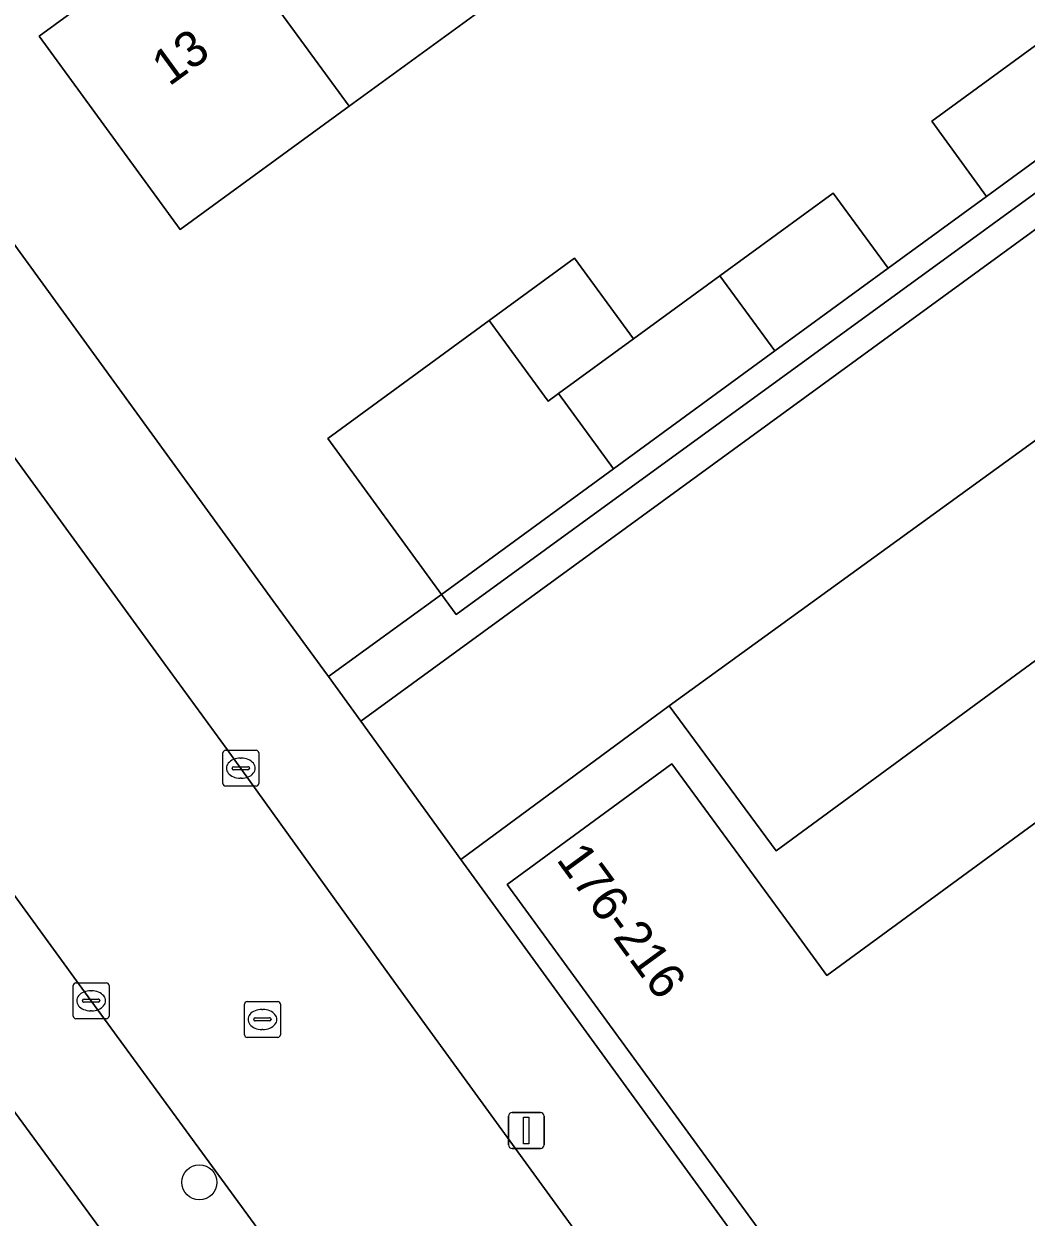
# Model space of a CAD drawing. Extents: x 159039 to 160102, y 381214 to 382524.
# Drawn here: x 159268.15 to 159296.1, y 381381.25 to 381414.52 of the extents above; entities that cross this region are included whole.
import ezdxf

# ---------------------------------------------------------------- set-up
doc = ezdxf.new("R2010")
doc.units = 0
for name, color, linetype in [('IMGEO_Boom', 7, 'Continuous'), ('IMGEO_Erf', 7, 'Continuous'), ('IMGEO_Groenvoorziening', 7, 'Continuous'), ('IMGEO_Kolk', 7, 'Continuous'), ('IMGEO_Lichtmast', 7, 'Continuous'), ('IMGEO_Pand', 7, 'Continuous'), ('IMGEO_Pand_nummerreeks', 7, 'Continuous'), ('IMGEO_Parkeervlak_open', 7, 'Continuous'), ('IMGEO_Rijbaan_lokaal_gesloten', 7, 'Continuous'), ('IMGEO_Rijbaan_lokaal_halfverhard', 7, 'Continuous'), ('IMGEO_Rioolput', 7, 'Continuous'), ('IMGEO_Voetpad_open', 7, 'Continuous')]:
    doc.layers.add(name, color=color, linetype=linetype)

msp = doc.modelspace()

# ---------------------------------------------------------------- linework, layer by layer
at = {"layer": 'IMGEO_Boom'}
msp.add_circle((159273.049, 381382.223), 0.489, dxfattribs=at)
at = {"layer": 'IMGEO_Erf'}
for points in [[(159296.875, 381443.481), (159263.262, 381414.719), (159275.173, 381398.343), (159276.617, 381396.357), (159276.645, 381396.319), (159279.8, 381398.614), (159276.627, 381402.961), (159281.129, 381406.246), (159283.513, 381407.986), (159285.154, 381405.736), (159287.566, 381407.496), (159290.725, 381409.801), (159292.255, 381407.704), (159293.701, 381408.759), (159295, 381409.707), (159293.47, 381411.804), (159296.711, 381414.169)], [(159280.348, 381367.214), (159267.618, 381384.57), (159261.829, 381381.834), (159246.942, 381374.798), (159231.151, 381367.335), (159231.408, 381366.79), (159210.414, 381356.868), (159187.998, 381346.282), (159194.413, 381332.419), (159197.436, 381326.24)]]:
    msp.add_lwpolyline(points, dxfattribs=at)
msp.add_lwpolyline([(159277.221, 381412.22), (159272.515, 381408.785), (159268.58, 381414.176), (159273.286, 381417.611), (159277.786, 381420.895), (159282.391, 381424.255), (159286.93, 381427.569), (159291.522, 381430.92), (159296.116, 381434.272), (159300.556, 381437.513), (159304.49, 381432.123), (159306.259, 381429.7), (159301.818, 381426.459), (159300.05, 381428.882), (159295.456, 381425.529), (159290.865, 381422.178), (159286.325, 381418.865), (159281.721, 381415.504)], close=True, dxfattribs=at)
at = {"layer": 'IMGEO_Groenvoorziening'}
for points in [[(159311.79, 381426.326), (159313.868, 381423.479), (159311.779, 381421.954), (159308.458, 381419.53), (159307.426, 381418.777), (159302.831, 381415.423), (159298.241, 381412.073), (159295, 381409.707), (159293.701, 381408.759), (159292.255, 381407.704), (159289.097, 381405.399), (159284.597, 381402.115), (159279.8, 381398.614), (159280.206, 381398.054), (159314.675, 381423.134)], [(159352.036, 381415.106), (159346.19, 381421.852), (159342.634, 381418.861), (159339.205, 381422.939), (159338.791, 381422.584), (159339.857, 381421.328), (159340.616, 381420.455), (159327.66, 381409.327), (159325.825, 381411.452), (159324.89, 381410.649), (159324.717, 381410.854), (159323.69, 381412.075), (159318.2, 381418.731), (159315.862, 381417.037), (159318.687, 381413.139), (159316.66, 381411.652), (159313.605, 381409.412), (159298.99, 381398.693), (159289.128, 381391.46), (159286.146, 381395.501), (159280.338, 381391.218), (159297.175, 381368.084)], [(159318.449, 381408.412), (159319.619, 381409.269), (159326.496, 381399.717), (159323.45, 381397.5), (159323.878, 381396.287), (159323.979, 381395.687), (159323.693, 381394.801), (159320.821, 381391.708), (159317.105, 381389.065), (159314.5, 381387.575), (159312.861, 381386.98), (159312, 381387.39), (159310.956, 381388.405), (159294.623, 381376.516), (159291.687, 381380.535), (159289.861, 381379.251), (159281.722, 381390.399), (159281.63, 381390.527), (159286.22, 381393.893), (159289.626, 381389.249), (159290.547, 381387.99)]]:
    msp.add_lwpolyline(points, close=True, dxfattribs=at)
at = {"layer": 'IMGEO_Kolk'}
for p, q in [((159273.778, 381394.266), (159274.63, 381394.266)), ((159273.703, 381393.34), (159273.703, 381394.192)), ((159274.191, 381394.046), (159274.216, 381394.046)), ((159274.704, 381394.192), (159274.704, 381393.34)), ((159273.962, 381393.76), (159273.962, 381393.772)), ((159274.4, 381393.723), (159274.002, 381393.723)), ((159274.005, 381393.809), (159274.403, 381393.809)), ((159274.446, 381393.772), (159274.446, 381393.76)), ((159274.63, 381393.266), (159273.778, 381393.266)), ((159274.214, 381393.486), (159274.189, 381393.486)), ((159269.529, 381386.858), (159269.529, 381387.71)), ((159269.604, 381387.784), (159270.456, 381387.784)), ((159270.53, 381387.71), (159270.53, 381386.858)), ((159269.788, 381387.278), (159269.788, 381387.29)), ((159269.831, 381387.327), (159270.229, 381387.327)), ((159270.017, 381387.564), (159270.042, 381387.564)), ((159270.272, 381387.29), (159270.272, 381387.278)), ((159270.226, 381387.241), (159269.828, 381387.241)), ((159270.04, 381387.004), (159270.015, 381387.004)), ((159270.456, 381386.784), (159269.604, 381386.784))]:
    msp.add_line(p, q, dxfattribs=at)
for points in [[(159273.778, 381394.266), (159274.63, 381394.266)], [(159273.703, 381393.34), (159273.703, 381394.192)], [(159274.704, 381394.192), (159274.704, 381393.34)], [(159274.63, 381393.266), (159273.778, 381393.266)], [(159269.529, 381386.858), (159269.529, 381387.71)], [(159269.604, 381387.784), (159270.456, 381387.784)], [(159270.53, 381387.71), (159270.53, 381386.858)], [(159270.456, 381386.784), (159269.604, 381386.784)]]:
    msp.add_lwpolyline(points, dxfattribs=at)
for centre, radius, start, end in [((159273.78, 381394.19), 0.0765, 91.552, 178.448), ((159273.78, 381394.19), 0.0765, 91.552, 178.448), ((159274.628, 381394.19), 0.0765, 1.552, 88.448), ((159274.628, 381394.19), 0.0765, 1.552, 88.448), ((159274.002, 381393.769), 0.0403, 85.8775, 175.7526), ((159273.999, 381393.759), 0.0366, 178.938, 274.7102), ((159274.403, 381393.766), 0.043, 264.8664, 352.4533), ((159274.407, 381393.771), 0.0386, 1.7309, 96.639), ((159273.78, 381393.342), 0.0765, 181.552, 268.448), ((159273.78, 381393.342), 0.0765, 181.552, 268.448), ((159274.628, 381393.342), 0.0765, 271.552, 358.448), ((159274.628, 381393.342), 0.0765, 271.552, 358.448), ((159269.606, 381387.708), 0.0765, 91.552, 178.448), ((159269.606, 381387.708), 0.0765, 91.552, 178.448), ((159270.454, 381387.708), 0.0765, 1.552, 88.448), ((159270.454, 381387.708), 0.0765, 1.552, 88.448), ((159269.828, 381387.287), 0.0403, 85.8775, 175.7526), ((159269.825, 381387.277), 0.0366, 178.938, 274.7102), ((159270.229, 381387.284), 0.043, 264.8664, 352.4533), ((159270.233, 381387.289), 0.0386, 1.7309, 96.639), ((159269.606, 381386.86), 0.0765, 181.552, 268.448), ((159269.606, 381386.86), 0.0765, 181.552, 268.448), ((159270.454, 381386.86), 0.0765, 271.552, 358.448), ((159270.454, 381386.86), 0.0765, 271.552, 358.448)]:
    msp.add_arc(centre, radius, start, end, dxfattribs=at)
for centre, major_axis, ratio, start_param, end_param in [((159274.19, 381393.766), (-0.387, 0.002), 0.722429, 4.712389, 7.853982), ((159274.215, 381393.766), (-0.39, 0.002), 0.717154, 1.570796, 4.712389), ((159270.016, 381387.284), (-0.387, 0.002), 0.722429, 4.712389, 7.853982), ((159270.041, 381387.284), (-0.39, 0.002), 0.717154, 1.570796, 4.712389)]:
    msp.add_ellipse(centre, major_axis=major_axis, ratio=ratio, start_param=start_param, end_param=end_param, dxfattribs=at)
at = {"layer": 'IMGEO_Lichtmast'}
for p, q in [((159281.669, 381383.268), (159281.669, 381384.068)), ((159281.669, 381384.068), (159281.669, 381383.268)), ((159281.769, 381384.168), (159282.559, 381384.168)), ((159282.559, 381384.168), (159281.769, 381384.168)), ((159282.659, 381384.068), (159282.659, 381383.268)), ((159282.659, 381383.268), (159282.659, 381384.068)), ((159282.559, 381383.168), (159281.769, 381383.168)), ((159281.769, 381383.168), (159282.559, 381383.168))]:
    msp.add_line(p, q, dxfattribs=at)
msp.add_lwpolyline([(159282.089, 381384.043), (159282.239, 381384.043), (159282.239, 381383.293), (159282.089, 381383.293), (159282.089, 381384.043)], dxfattribs=at)
for centre, start, end in [((159281.769, 381384.068), 90, 180), ((159281.769, 381384.068), 90, 180), ((159282.559, 381384.068), 0, 90), ((159282.559, 381384.068), 360, 90), ((159281.769, 381383.268), 180, 270), ((159281.769, 381383.268), 180, 270), ((159282.559, 381383.268), 270, 0), ((159282.559, 381383.268), 270, 0)]:
    msp.add_arc(centre, 0.1, start, end, dxfattribs=at)
at = {"layer": 'IMGEO_Pand'}
for points in [[(159277.221, 381412.22), (159281.721, 381415.504), (159277.786, 381420.895), (159273.286, 381417.611)], [(159277.221, 381412.22), (159273.286, 381417.611), (159268.58, 381414.176), (159272.515, 381408.785)], [(159298.241, 381412.073), (159296.711, 381414.169), (159293.47, 381411.804), (159295, 381409.707)], [(159290.725, 381409.801), (159287.566, 381407.496), (159289.097, 381405.399), (159292.255, 381407.704)], [(159323.45, 381397.5), (159326.496, 381399.717), (159319.619, 381409.269), (159318.449, 381408.412), (159290.547, 381387.99), (159289.626, 381389.249), (159286.22, 381393.893), (159281.63, 381390.527), (159281.722, 381390.399), (159289.861, 381379.251), (159291.687, 381380.535), (159294.623, 381376.516), (159310.956, 381388.405)], [(159281.129, 381406.246), (159282.771, 381403.996), (159283.066, 381404.212), (159285.154, 381405.736), (159283.513, 381407.986)], [(159289.097, 381405.399), (159287.566, 381407.496), (159285.154, 381405.736), (159283.066, 381404.212), (159284.597, 381402.115)], [(159284.597, 381402.115), (159283.066, 381404.212), (159282.771, 381403.996), (159281.129, 381406.246), (159276.627, 381402.961), (159279.8, 381398.614)]]:
    msp.add_lwpolyline(points, close=True, dxfattribs=at)
at = {"layer": 'IMGEO_Parkeervlak_open'}
msp.add_lwpolyline([(159313.605, 381409.412), (159310.736, 381413.322), (159286.146, 381395.501), (159289.128, 381391.46), (159298.99, 381398.693)], close=True, dxfattribs=at)
at = {"layer": 'IMGEO_Rijbaan_lokaal_gesloten'}
for points in [[(159234.788, 381436.235), (159235.186, 381435.587), (159237.479, 381431.85), (159240.1, 381428.34), (159246.576, 381419.509), (159250.505, 381414.099), (159254.07, 381409.287), (159259.21, 381402.243), (159267.246, 381391.102), (159269.773, 381387.639), (159277.386, 381377.231), (159281.568, 381371.476), (159283.858, 381368.081), (159291.452, 381356.822), (159293.118, 381357.931), (159293.293, 381358.079), (159293.373, 381358.142), (159294.192, 381358.793)], [(159273.822, 381394.288), (159272.056, 381396.709), (159266.652, 381404.115), (159260.931, 381411.92), (159258.606, 381415.092), (159258.439, 381415.32), (159246.108, 381432.406), (159245.1, 381433.81)], [(159294.711, 381365.624), (159293.71, 381366.959), (159292.46, 381368.626), (159288.626, 381373.873), (159279.327, 381386.65), (159278.393, 381387.933), (159276.984, 381389.893), (159273.822, 381394.288)]]:
    msp.add_lwpolyline(points, dxfattribs=at)
at = {"layer": 'IMGEO_Rijbaan_lokaal_halfverhard'}
msp.add_lwpolyline([(159310.736, 381413.322), (159313.804, 381415.546), (159315.862, 381417.037), (159318.2, 381418.731), (159317.581, 381419.482), (159315.506, 381421.872), (159315.041, 381422.408), (159277.551, 381395.074), (159280.338, 381391.218), (159286.146, 381395.501)], close=True, dxfattribs=at)
at = {"layer": 'IMGEO_Rioolput'}
for p, q in [((159274.381, 381387.263), (159275.233, 381387.263)), ((159274.306, 381386.337), (159274.306, 381387.189)), ((159274.794, 381387.043), (159274.819, 381387.043)), ((159275.307, 381387.189), (159275.307, 381386.337)), ((159274.565, 381386.757), (159274.565, 381386.769)), ((159275.003, 381386.72), (159274.605, 381386.72)), ((159274.608, 381386.806), (159275.006, 381386.806)), ((159275.049, 381386.769), (159275.049, 381386.757)), ((159275.233, 381386.263), (159274.381, 381386.263)), ((159274.817, 381386.483), (159274.792, 381386.483))]:
    msp.add_line(p, q, dxfattribs=at)
for points in [[(159274.381, 381387.263), (159275.233, 381387.263)], [(159274.306, 381386.337), (159274.306, 381387.189)], [(159275.307, 381387.189), (159275.307, 381386.337)], [(159275.233, 381386.263), (159274.381, 381386.263)]]:
    msp.add_lwpolyline(points, dxfattribs=at)
for centre, radius, start, end in [((159274.383, 381387.187), 0.0765, 91.552, 178.448), ((159274.383, 381387.187), 0.0765, 91.552, 178.448), ((159275.231, 381387.187), 0.0765, 1.552, 88.448), ((159275.231, 381387.187), 0.0765, 1.552, 88.448), ((159274.605, 381386.766), 0.0403, 85.8775, 175.7526), ((159274.602, 381386.756), 0.0366, 178.938, 274.7102), ((159275.006, 381386.763), 0.043, 264.8664, 352.4533), ((159275.01, 381386.768), 0.0386, 1.7309, 96.639), ((159274.383, 381386.339), 0.0765, 181.552, 268.448), ((159274.383, 381386.339), 0.0765, 181.552, 268.448), ((159275.231, 381386.339), 0.0765, 271.552, 358.448), ((159275.231, 381386.339), 0.0765, 271.552, 358.448)]:
    msp.add_arc(centre, radius, start, end, dxfattribs=at)
for centre, major_axis, ratio, start_param, end_param in [((159274.793, 381386.763), (-0.387, 0.002), 0.722429, 4.712389, 7.853982), ((159274.818, 381386.763), (-0.39, 0.002), 0.717154, 1.570796, 4.712389)]:
    msp.add_ellipse(centre, major_axis=major_axis, ratio=ratio, start_param=start_param, end_param=end_param, dxfattribs=at)
at = {"layer": 'IMGEO_Voetpad_open'}
for points in [[(159245.1, 381433.81), (159246.108, 381432.406), (159258.439, 381415.32), (159258.606, 381415.092), (159260.931, 381411.92), (159266.652, 381404.115), (159272.056, 381396.709), (159273.822, 381394.288), (159276.984, 381389.893), (159278.393, 381387.933), (159279.327, 381386.65), (159288.626, 381373.873), (159292.46, 381368.626), (159293.71, 381366.959), (159294.711, 381365.624), (159297.175, 381368.084), (159280.338, 381391.218), (159277.551, 381395.074), (159276.645, 381396.319), (159276.617, 381396.357), (159275.173, 381398.343), (159263.262, 381414.719), (159261.321, 381417.145)], [(159314.675, 381423.134), (159280.206, 381398.054), (159279.8, 381398.614), (159276.645, 381396.319), (159277.551, 381395.074), (159315.041, 381422.408)], [(159250.505, 381414.099), (159250.219, 381413.888), (159250.118, 381413.782), (159247.975, 381411.522), (159249.978, 381408.817), (159252.233, 381405.843), (159253.118, 381406.258), (159261.784, 381394.312), (159261.542, 381394.136), (159265.416, 381388.456), (159265.103, 381388.241), (159266.572, 381386.097), (159267.21, 381385.165), (159267.618, 381384.57), (159280.348, 381367.214)], [(159283.858, 381368.081), (159281.568, 381371.476), (159277.386, 381377.231), (159269.773, 381387.639), (159267.246, 381391.102), (159259.21, 381402.243), (159254.07, 381409.287), (159250.505, 381414.099)]]:
    msp.add_lwpolyline(points, dxfattribs=at)

# ---------------------------------------------------------------- texts
at = {"layer": 'IMGEO_Pand_nummerreeks'}
for s, rotation, p in [('13', 36.123, (159272.204, 381412.759)), ('176-216', 306.1305, (159282.982, 381391.218))]:
    msp.add_text(s, height=1, rotation=rotation, dxfattribs=at).set_placement(p)

doc.saveas('drawing.dxf')
